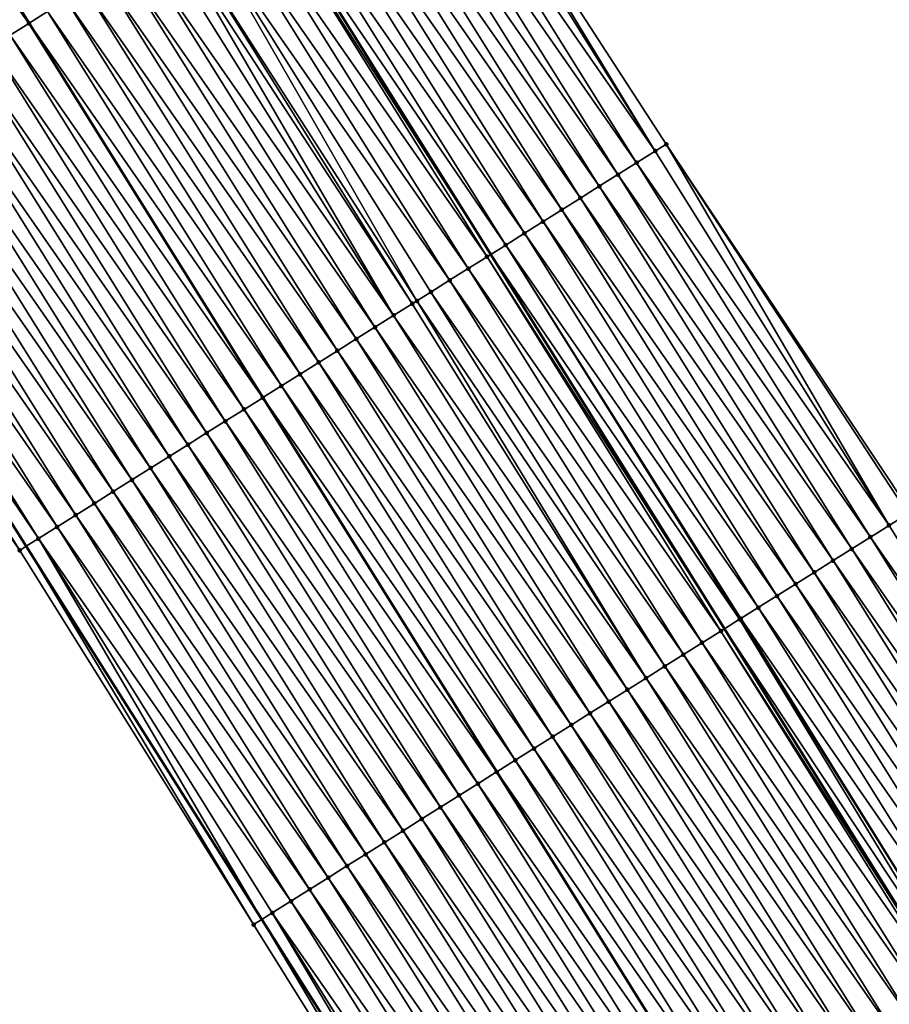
# Model space of a CAD drawing. Header units: feet. Extents: x 2017424 to 2024169, y 808042 to 818730.
# Tile 299 of 329: x 2023248 to 2023288, y 813612 to 813656. Entities that reach past the tile are written whole.
import ezdxf

# ---------------------------------------------------------------- set-up
doc = ezdxf.new("R2010")
doc.units = ezdxf.units.FT
doc.header["$MEASUREMENT"] = 0
for name, color, linetype, lineweight in [('EP_Travel Lane', 172, 'Continuous', 53), ('NB-Road Shots', 141, 'Continuous', 100), ('NB-Road X-Section', 40, 'Continuous', 13), ('STRIPING', 60, 'Continuous', 53)]:
    doc.layers.add(name, color=color, linetype=linetype, lineweight=lineweight)
doc.layers.add('I-77-MM15-17_NB-Surface-BORDER', color=7, linetype='Continuous')
doc.layers.add('I-77-MM15-17_NB-Surface-TIN', color=7, linetype='Continuous')

msp = doc.modelspace()

# ---------------------------------------------------------------- linework, layer by layer
at = {"layer": 'EP_Travel Lane'}
for points in [[(2023063.677757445, 813891.1619849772, 307.846601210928), (2023075.819066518, 813875.5859741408, 308.415438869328), (2023088.02843729, 813859.7577458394, 309.0478025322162), (2023088.02843939, 813859.7577431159, 309.0476999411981), (2023100.157989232, 813843.9934711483, 309.7289409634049), (2023112.261556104, 813828.0856312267, 310.3957956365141), (2023124.365422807, 813812.177397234, 311.0473504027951), (2023136.214691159, 813796.3151836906, 311.6503470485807), (2023148.111281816, 813780.2498599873, 312.2639727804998), (2023159.729937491, 813764.4089692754, 312.8762257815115), (2023171.243418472, 813748.0692657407, 313.5514119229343), (2023182.756195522, 813731.7305612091, 314.2653639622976), (2023194.013246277, 813715.4431081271, 314.9858683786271), (2023205.307678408, 813698.9564655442, 315.7791437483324), (2023216.421186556, 813682.6013296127, 316.584073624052), (2023227.351375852, 813665.8647651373, 317.2510973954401), (2023237.848548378, 813649.344608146, 318.0120326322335), (2023248.524671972, 813632.4448389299, 318.6671256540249), (2023259.20021941, 813615.5459817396, 319.3533704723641), (2023269.875283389, 813598.6478898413, 320.0657485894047)], [(2023095.217139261, 813890.6225907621, 310.1534967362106), (2023107.427108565, 813874.7935865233, 310.7566388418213), (2023107.427254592, 813874.793397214, 310.7495081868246), (2023119.654622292, 813858.895737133, 311.4049300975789), (2023131.758214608, 813842.9878637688, 312.0704873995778), (2023143.861027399, 813827.0810149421, 312.7758238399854), (2023155.894420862, 813810.9564328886, 313.4268483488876), (2023167.79053418, 813794.891054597, 314.0482284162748), (2023179.768496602, 813778.5941927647, 314.638923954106), (2023191.313452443, 813762.2766654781, 315.3141638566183), (2023202.859272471, 813745.9579167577, 315.9419412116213), (2023214.340250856, 813729.4387250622, 316.5553812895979), (2023225.67862487, 813712.9788930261, 317.2752778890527), (2023237.051608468, 813696.3671786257, 318.0344038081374), (2023248.1236325, 813679.7279441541, 318.7740191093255), (2023258.978480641, 813662.6149926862, 319.6342504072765), (2023269.563442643, 813645.6583717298, 320.2921688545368), (2023280.148145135, 813628.7021664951, 320.9642355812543), (2023290.732528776, 813611.7464720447, 321.6536913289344), (2023301.31671046, 813594.7911011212, 322.3541582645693)]]:
    msp.add_polyline3d(points, dxfattribs=at)
at = {"layer": 'I-77-MM15-17_NB-Surface-BORDER', "color": 3, "linetype": 'Continuous', "lineweight": -3}
for points in [[(2023099.981966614, 813894.3077199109, 310.3826199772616), (2023112.024581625, 813878.3490316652, 310.9717698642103), (2023124.962038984, 813862.9447357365, 311.6710998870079), (2023135.253353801, 813845.6595841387, 312.3760583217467), (2023149.678667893, 813831.5180665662, 313.0382233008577), (2023162.188576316, 813815.6305179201, 313.7715079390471), (2023174.279209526, 813799.7093756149, 314.3979398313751), (2023186.277343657, 813783.1944106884, 315.0203166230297), (2023197.690052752, 813766.783004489, 315.6771310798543), (2023208.988715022, 813750.2882940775, 316.2572453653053), (2023220.500804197, 813733.6730172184, 316.8662887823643), (2023231.885302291, 813717.2462440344, 317.618751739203), (2023243.484240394, 813700.6593704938, 318.4855936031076), (2023254.778196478, 813684.1673508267, 319.2205184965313), (2023266.639818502, 813667.4269041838, 320.2299291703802), (2023277.513810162, 813650.6522442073, 320.9208020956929), (2023288.587562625, 813634.0023010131, 321.6088760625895), (2023298.196365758, 813616.4331810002, 322.2056896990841), (2023308.09955046, 813599.0497276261, 322.8443003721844)], [(2023269.411210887, 813598.3563298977, 320.0275459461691), (2023258.818990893, 813615.306541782, 319.3237533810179), (2023248.226355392, 813632.2574185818, 318.6425963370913), (2023236.786315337, 813648.6773462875, 317.9270546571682), (2023226.337270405, 813665.1877412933, 317.1716056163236), (2023215.277464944, 813681.8380453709, 316.5007609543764), (2023204.481229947, 813698.3857446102, 315.6776215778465), (2023193.402531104, 813715.0218262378, 314.9210998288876), (2023182.179134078, 813731.3216146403, 314.2030141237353), (2023170.916585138, 813747.8375587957, 313.5137718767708), (2023159.404591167, 813764.1781168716, 312.8335790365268), (2023147.35250601, 813779.6842090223, 312.1659081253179), (2023135.703073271, 813795.9339074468, 311.5874376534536), (2023123.70238723, 813811.6697827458, 310.9701214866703), (2023111.626202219, 813827.5988501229, 310.3129508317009), (2023100.087388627, 813843.9394172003, 309.7206507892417), (2023087.854355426, 813859.6226140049, 309.027706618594), (2023075.644691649, 813875.4506071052, 308.3951260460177), (2023063.472029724, 813890.9968129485, 307.8238319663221)]]:
    msp.add_polyline3d(points, dxfattribs=at)
at = {"layer": 'I-77-MM15-17_NB-Surface-TIN', "color": 128, "linetype": 'Continuous', "lineweight": -3}
for points in [[(2023248.64203973, 813656.123338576, 318.8410733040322), (2023237.981704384, 813672.9600084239, 318.0462300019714), (2023237.149918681, 813672.4049073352, 317.9857987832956)], [(2023237.981704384, 813672.9600084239, 318.0462300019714), (2023248.650783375, 813656.1288289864, 318.8417219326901), (2023237.990457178, 813672.9658498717, 318.0468700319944)], [(2023248.64203973, 813656.123338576, 318.8410733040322), (2023248.650783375, 813656.1288289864, 318.8417219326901), (2023237.981704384, 813672.9600084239, 318.0462300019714)], [(2023249.488922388, 813656.6551228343, 318.9038974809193), (2023237.990457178, 813672.9658498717, 318.0468700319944), (2023248.650783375, 813656.1288289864, 318.8417219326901)], [(2023247.795258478, 813655.5913920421, 318.7727238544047), (2023248.64203973, 813656.123338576, 318.8410733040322), (2023237.149918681, 813672.4049073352, 317.9857987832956)], [(2023277.018500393, 813650.3410684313, 320.8802584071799), (2023266.425612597, 813667.2923489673, 320.2128489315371), (2023265.578755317, 813666.7605240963, 320.1486419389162)], [(2023277.018500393, 813650.3410684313, 320.8802584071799), (2023266.639818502, 813667.4269041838, 320.2299291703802), (2023266.425612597, 813667.2923489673, 320.2128489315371)], [(2023277.018500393, 813650.3410684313, 320.8802584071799), (2023277.513810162, 813650.6522442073, 320.9208020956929), (2023266.639818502, 813667.4269041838, 320.2299291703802)], [(2023276.171669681, 813649.8092010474, 320.8146038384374), (2023265.578755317, 813666.7605240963, 320.1486419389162), (2023264.731888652, 813666.2287142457, 320.0849463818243)], [(2023276.171669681, 813649.8092010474, 320.8146038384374), (2023277.018500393, 813650.3410684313, 320.8802584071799), (2023265.578755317, 813666.7605240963, 320.1486419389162)], [(2023275.32487615, 813649.2772741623, 320.7469233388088), (2023264.731888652, 813666.2287142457, 320.0849463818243), (2023263.885071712, 813665.6968248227, 320.0185414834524)], [(2023275.32487615, 813649.2772741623, 320.7469233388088), (2023276.171669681, 813649.8092010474, 320.8146038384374), (2023264.731888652, 813666.2287142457, 320.0849463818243)], [(2023274.478012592, 813648.7454593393, 320.6830584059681), (2023263.885071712, 813665.6968248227, 320.0185414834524), (2023263.038263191, 813665.1649219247, 319.9516777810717)], [(2023274.478012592, 813648.7454593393, 320.6830584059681), (2023275.32487615, 813649.2772741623, 320.7469233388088), (2023263.885071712, 813665.6968248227, 320.0185414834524)], [(2023273.631190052, 813648.2135788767, 320.6169585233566), (2023263.038263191, 813665.1649219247, 319.9516777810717), (2023262.191446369, 813664.6330323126, 319.8852664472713)], [(2023273.631190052, 813648.2135788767, 320.6169585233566), (2023274.478012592, 813648.7454593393, 320.6830584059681), (2023263.038263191, 813665.1649219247, 319.9516777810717)], [(2023272.784413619, 813647.6816246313, 320.548346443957), (2023262.191446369, 813664.6330323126, 319.8852664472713), (2023261.344618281, 813664.1011607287, 319.8194689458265)], [(2023272.784413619, 813647.6816246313, 320.548346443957), (2023273.631190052, 813648.2135788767, 320.6169585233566), (2023262.191446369, 813664.6330323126, 319.8852664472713)], [(2023271.937568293, 813647.1497806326, 320.4834881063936), (2023261.344618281, 813664.1011607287, 319.8194689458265), (2023260.497824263, 813663.5692346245, 319.7518151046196)], [(2023271.937568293, 813647.1497806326, 320.4834881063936), (2023272.784413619, 813647.6816246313, 320.548346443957), (2023261.344618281, 813664.1011607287, 319.8194689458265)], [(2023271.090811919, 813646.6177942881, 320.4137830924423), (2023260.497824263, 813663.5692346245, 319.7518151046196), (2023259.651016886, 813663.037329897, 319.6848891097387)], [(2023271.090811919, 813646.6177942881, 320.4137830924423), (2023271.937568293, 813647.1497806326, 320.4834881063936), (2023260.497824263, 813663.5692346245, 319.7518151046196)], [(2023270.243955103, 813646.0859686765, 320.3495508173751), (2023259.651016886, 813663.037329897, 319.6848891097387), (2023258.978480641, 813662.6149926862, 319.6342504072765)], [(2023270.243955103, 813646.0859686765, 320.3495508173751), (2023271.090811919, 813646.6177942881, 320.4137830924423), (2023259.651016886, 813663.037329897, 319.6848891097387)], [(2023269.397229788, 813645.5539326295, 320.2781535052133), (2023258.804151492, 813662.5055180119, 319.6211242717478), (2023257.957409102, 813661.9735092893, 319.5506573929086)], [(2023258.804151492, 813662.5055180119, 319.6211242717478), (2023269.563442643, 813645.6583717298, 320.2921688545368), (2023258.978480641, 813662.6149926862, 319.6342504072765)], [(2023269.397229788, 813645.5539326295, 320.2781535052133), (2023269.563442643, 813645.6583717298, 320.2921688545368), (2023258.804151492, 813662.5055180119, 319.6211242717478)], [(2023270.243955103, 813646.0859686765, 320.3495508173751), (2023258.978480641, 813662.6149926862, 319.6342504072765), (2023269.563442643, 813645.6583717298, 320.2921688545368)], [(2023268.550420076, 813645.0220316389, 320.2113546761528), (2023257.957409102, 813661.9735092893, 319.5506573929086), (2023257.110531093, 813661.4417175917, 319.4875799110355)], [(2023268.550420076, 813645.0220316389, 320.2113546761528), (2023269.397229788, 813645.5539326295, 320.2781535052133), (2023257.957409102, 813661.9735092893, 319.5506573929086)], [(2023267.703586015, 813644.4901696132, 320.1458825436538), (2023257.110531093, 813661.4417175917, 319.4875799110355), (2023256.263731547, 813660.9098003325, 319.4202272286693)], [(2023267.703586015, 813644.4901696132, 320.1458825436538), (2023268.550420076, 813645.0220316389, 320.2113546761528), (2023257.110531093, 813661.4417175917, 319.4875799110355)], [(2023266.219511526, 813643.5579283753, 320.0273615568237), (2023256.263731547, 813660.9098003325, 319.4202272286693), (2023255.416921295, 813660.3779002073, 319.353457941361)], [(2023266.219511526, 813643.5579283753, 320.0273615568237), (2023266.856787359, 813643.9582509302, 320.078481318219), (2023256.263731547, 813660.9098003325, 319.4202272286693)], [(2023266.856787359, 813643.9582509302, 320.078481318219), (2023267.703586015, 813644.4901696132, 320.1458825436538), (2023256.263731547, 813660.9098003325, 319.4202272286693)], [(2023265.16313207, 813642.8945063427, 319.9468378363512), (2023255.092801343, 813660.1743132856, 319.3279002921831), (2023254.570076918, 813659.8460546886, 319.2885479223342)], [(2023266.009986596, 813643.4263356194, 320.0111949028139), (2023255.416921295, 813660.3779002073, 319.353457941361), (2023255.092801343, 813660.1743132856, 319.3279002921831)], [(2023265.16313207, 813642.8945063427, 319.9468378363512), (2023266.009986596, 813643.4263356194, 320.0111949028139), (2023255.092801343, 813660.1743132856, 319.3279002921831)], [(2023266.009986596, 813643.4263356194, 320.0111949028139), (2023266.219511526, 813643.5579283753, 320.0273615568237), (2023255.416921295, 813660.3779002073, 319.353457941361)], [(2023265.16313207, 813642.8945063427, 319.9468378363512), (2023254.570076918, 813659.8460546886, 319.2885479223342), (2023253.72319719, 813659.3142657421, 319.2255641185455)], [(2023264.316226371, 813642.3627589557, 319.8852690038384), (2023253.72319719, 813659.3142657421, 319.2255641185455), (2023252.876370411, 813658.7823920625, 319.1596952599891)], [(2023264.316226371, 813642.3627589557, 319.8852690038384), (2023265.16313207, 813642.8945063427, 319.9468378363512), (2023253.72319719, 813659.3142657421, 319.2255641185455)], [(2023263.469446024, 813641.830810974, 319.816870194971), (2023252.876370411, 813658.7823920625, 319.1596952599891), (2023252.029476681, 813658.2506255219, 319.0974743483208)], [(2023263.469446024, 813641.830810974, 319.816870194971), (2023264.316226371, 813642.3627589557, 319.8852690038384), (2023252.876370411, 813658.7823920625, 319.1596952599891)], [(2023262.622600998, 813641.2989664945, 319.751995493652), (2023252.029476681, 813658.2506255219, 319.0974743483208), (2023251.1827062, 813657.7186617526, 319.0285380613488)], [(2023262.622600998, 813641.2989664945, 319.751995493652), (2023263.469446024, 813641.830810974, 319.816870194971), (2023252.029476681, 813658.2506255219, 319.0974743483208)], [(2023261.775799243, 813640.7670527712, 319.6847631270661), (2023251.1827062, 813657.7186617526, 319.0285380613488), (2023250.335851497, 813657.1868327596, 318.9641907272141)], [(2023261.775799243, 813640.7670527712, 319.6847631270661), (2023262.622600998, 813641.2989664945, 319.751995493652), (2023251.1827062, 813657.7186617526, 319.0285380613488)], [(2023260.928909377, 813640.2352800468, 319.6223315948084), (2023250.335851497, 813657.1868327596, 318.9641907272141), (2023249.488922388, 813656.6551228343, 318.9038974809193)], [(2023260.928909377, 813640.2352800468, 319.6223315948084), (2023261.775799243, 813640.7670527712, 319.6847631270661), (2023250.335851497, 813657.1868327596, 318.9641907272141)], [(2023260.082018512, 813639.7035089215, 319.559954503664), (2023249.488922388, 813656.6551228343, 318.9038974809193), (2023248.650783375, 813656.1288289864, 318.8417219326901)], [(2023260.082018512, 813639.7035089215, 319.559954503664), (2023260.928909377, 813640.2352800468, 319.6223315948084), (2023249.488922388, 813656.6551228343, 318.9038974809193)], [(2023259.235184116, 813639.1716474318, 319.4945006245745), (2023248.64203973, 813656.123338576, 318.8410733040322), (2023247.795258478, 813655.5913920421, 318.7727238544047)], [(2023248.64203973, 813656.123338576, 318.8410733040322), (2023259.243926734, 813639.1771383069, 319.4951763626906), (2023248.650783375, 813656.1288289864, 318.8417219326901)], [(2023259.235184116, 813639.1716474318, 319.4945006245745), (2023259.243926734, 813639.1771383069, 319.4951763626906), (2023248.64203973, 813656.123338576, 318.8410733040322)], [(2023260.082018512, 813639.7035089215, 319.559954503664), (2023248.650783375, 813656.1288289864, 318.8417219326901), (2023259.243926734, 813639.1771383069, 319.4951763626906)], [(2023258.388321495, 813638.6398311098, 319.4305846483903), (2023247.795258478, 813655.5913920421, 318.7727238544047), (2023246.948362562, 813655.0596289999, 318.710622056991)], [(2023258.388321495, 813638.6398311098, 319.4305846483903), (2023259.235184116, 813639.1716474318, 319.4945006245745), (2023247.795258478, 813655.5913920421, 318.7727238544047)], [(2023257.541478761, 813638.107982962, 319.3655850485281), (2023246.948362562, 813655.0596289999, 318.710622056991), (2023246.101569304, 813654.527701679, 318.6429267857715)], [(2023257.541478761, 813638.107982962, 319.3655850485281), (2023258.388321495, 813638.6398311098, 319.4305846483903), (2023246.948362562, 813655.0596289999, 318.710622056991)], [(2023256.69469282, 813637.5760439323, 319.2974910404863), (2023246.101569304, 813654.527701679, 318.6429267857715), (2023245.254729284, 813653.9958491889, 318.5777794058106)], [(2023256.69469282, 813637.5760439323, 319.2974910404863), (2023257.541478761, 813638.107982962, 319.3655850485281), (2023246.101569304, 813654.527701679, 318.6429267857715)], [(2023255.847821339, 813637.0442417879, 319.234057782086), (2023245.254729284, 813653.9958491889, 318.5777794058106), (2023244.407876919, 813653.4640164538, 318.513304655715)], [(2023255.847821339, 813637.0442417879, 319.234057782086), (2023256.69469282, 813637.5760439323, 319.2974910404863), (2023245.254729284, 813653.9958491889, 318.5777794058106)], [(2023255.000987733, 813636.5123790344, 319.1685608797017), (2023244.407876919, 813653.4640164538, 318.513304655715), (2023243.561000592, 813652.9322220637, 318.450135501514)], [(2023255.000987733, 813636.5123790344, 319.1685608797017), (2023255.847821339, 813637.0442417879, 319.234057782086), (2023244.407876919, 813653.4640164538, 318.513304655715)], [(2023254.154155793, 813635.9805136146, 319.1029731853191), (2023243.561000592, 813652.9322220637, 318.450135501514), (2023242.714200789, 813652.4003052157, 318.3827968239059)], [(2023254.154155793, 813635.9805136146, 319.1029731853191), (2023255.000987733, 813636.5123790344, 319.1685608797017), (2023243.561000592, 813652.9322220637, 318.450135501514)], [(2023253.307327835, 813635.4486418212, 319.0371684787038), (2023242.714200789, 813652.4003052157, 318.3827968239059), (2023241.867326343, 813651.8685078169, 318.3195252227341)], [(2023253.307327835, 813635.4486418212, 319.0371684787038), (2023254.154155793, 813635.9805136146, 319.1029731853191), (2023242.714200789, 813652.4003052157, 318.3827968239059)], [(2023252.4605201, 813634.9167376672, 318.9702619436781), (2023241.867326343, 813651.8685078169, 318.3195252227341), (2023241.020520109, 813651.3366012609, 318.2525369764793)], [(2023252.4605201, 813634.9167376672, 318.9702619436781), (2023253.307327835, 813635.4486418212, 319.0371684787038), (2023241.867326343, 813651.8685078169, 318.3195252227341)], [(2023251.613743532, 813634.3847836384, 318.9016572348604), (2023241.020520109, 813651.3366012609, 318.2525369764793), (2023240.173694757, 813650.804725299, 318.1865904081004)], [(2023251.613743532, 813634.3847836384, 318.9016572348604), (2023252.4605201, 813634.9167376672, 318.9702619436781), (2023241.020520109, 813651.3366012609, 318.2525369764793)], [(2023250.766918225, 813633.8529076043, 318.8357081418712), (2023240.173694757, 813650.804725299, 318.1865904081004), (2023239.326818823, 813650.2729302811, 318.1233998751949)], [(2023250.766918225, 813633.8529076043, 318.8357081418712), (2023251.613743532, 813634.3847836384, 318.9016572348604), (2023240.173694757, 813650.804725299, 318.1865904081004)], [(2023287.611618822, 813633.3894188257, 321.5350973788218), (2023277.513810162, 813650.6522442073, 320.9208020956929), (2023277.018500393, 813650.3410684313, 320.8802584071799)], [(2023287.611618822, 813633.3894188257, 321.5350973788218), (2023288.458474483, 813633.9212462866, 321.5993924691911), (2023277.513810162, 813650.6522442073, 320.9208020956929)], [(2023288.458474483, 813633.9212462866, 321.5993924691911), (2023288.587562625, 813634.0023010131, 321.6088760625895), (2023277.513810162, 813650.6522442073, 320.9208020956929)], [(2023249.920038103, 813633.321119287, 318.7727456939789), (2023239.326818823, 813650.2729302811, 318.1233998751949), (2023238.479822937, 813649.7413272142, 318.0667450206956)], [(2023249.920038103, 813633.321119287, 318.7727456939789), (2023250.766918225, 813633.8529076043, 318.8357081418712), (2023239.326818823, 813650.2729302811, 318.1233998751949)], [(2023287.611618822, 813633.3894188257, 321.5350973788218), (2023277.018500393, 813650.3410684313, 320.8802584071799), (2023276.171669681, 813649.8092010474, 320.8146038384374)], [(2023249.073113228, 813632.789402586, 318.712221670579), (2023238.479822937, 813649.7413272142, 318.0667450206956), (2023237.848548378, 813649.344608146, 318.0120326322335)], [(2023249.073113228, 813632.789402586, 318.712221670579), (2023249.920038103, 813633.321119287, 318.7727456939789), (2023238.479822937, 813649.7413272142, 318.0667450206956)], [(2023286.764770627, 813632.8575794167, 321.4703954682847), (2023276.171669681, 813649.8092010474, 320.8146038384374), (2023275.32487615, 813649.2772741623, 320.7469233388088)], [(2023286.764770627, 813632.8575794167, 321.4703954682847), (2023287.611618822, 813633.3894188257, 321.5350973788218), (2023276.171669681, 813649.8092010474, 320.8146038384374)], [(2023237.633134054, 813649.209232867, 317.9933627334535), (2023248.524671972, 813632.4448389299, 318.6671256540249), (2023237.848548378, 813649.344608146, 318.0120326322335)], [(2023249.073113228, 813632.789402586, 318.712221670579), (2023237.848548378, 813649.344608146, 318.0120326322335), (2023248.524671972, 813632.4448389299, 318.6671256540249)], [(2023285.917886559, 813632.3257974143, 321.4076481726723), (2023275.32487615, 813649.2772741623, 320.7469233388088), (2023274.478012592, 813648.7454593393, 320.6830584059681)], [(2023285.917886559, 813632.3257974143, 321.4076481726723), (2023286.764770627, 813632.8575794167, 321.4703954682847), (2023275.32487615, 813649.2772741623, 320.7469233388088)], [(2023248.226355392, 813632.2574185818, 318.6425963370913), (2023237.633134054, 813649.209232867, 317.9933627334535), (2023236.786315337, 813648.6773462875, 317.9270546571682)], [(2023248.226355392, 813632.2574185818, 318.6425963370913), (2023248.524671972, 813632.4448389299, 318.6671256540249), (2023237.633134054, 813649.209232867, 317.9933627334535)], [(2023285.071033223, 813631.7939662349, 321.3432264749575), (2023274.478012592, 813648.7454593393, 320.6830584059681), (2023273.631190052, 813648.2135788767, 320.6169585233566)], [(2023285.071033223, 813631.7939662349, 321.3432264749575), (2023285.917886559, 813632.3257974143, 321.4076481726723), (2023274.478012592, 813648.7454593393, 320.6830584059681)], [(2023284.224190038, 813631.2621188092, 321.2782516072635), (2023273.631190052, 813648.2135788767, 320.6169585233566), (2023272.784413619, 813647.6816246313, 320.548346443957)], [(2023284.224190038, 813631.2621188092, 321.2782516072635), (2023285.071033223, 813631.7939662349, 321.3432264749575), (2023273.631190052, 813648.2135788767, 320.6169585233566)], [(2023283.377335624, 813630.7302893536, 321.2138885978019), (2023272.784413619, 813647.6816246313, 320.548346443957), (2023271.937568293, 813647.1497806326, 320.4834881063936)], [(2023283.377335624, 813630.7302893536, 321.2138885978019), (2023284.224190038, 813631.2621188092, 321.2782516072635), (2023272.784413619, 813647.6816246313, 320.548346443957)], [(2023282.530517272, 813630.1984021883, 321.1475606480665), (2023271.937568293, 813647.1497806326, 320.4834881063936), (2023271.090811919, 813646.6177942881, 320.4137830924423)], [(2023282.530517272, 813630.1984021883, 321.1475606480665), (2023283.377335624, 813630.7302893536, 321.2138885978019), (2023271.937568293, 813647.1497806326, 320.4834881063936)], [(2023281.683694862, 813629.666521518, 321.0814538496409), (2023271.090811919, 813646.6177942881, 320.4137830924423), (2023270.243955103, 813646.0859686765, 320.3495508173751)], [(2023281.683694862, 813629.666521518, 321.0814538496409), (2023282.530517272, 813630.1984021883, 321.1475606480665), (2023271.090811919, 813646.6177942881, 320.4137830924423)], [(2023280.836740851, 813629.1348514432, 321.0225175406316), (2023270.243955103, 813646.0859686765, 320.3495508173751), (2023269.563442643, 813645.6583717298, 320.2921688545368)], [(2023280.836740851, 813629.1348514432, 321.0225175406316), (2023280.890490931, 813629.1686120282, 321.0267306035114), (2023270.243955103, 813646.0859686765, 320.3495508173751)], [(2023280.890490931, 813629.1686120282, 321.0267306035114), (2023281.683694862, 813629.666521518, 321.0814538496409), (2023270.243955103, 813646.0859686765, 320.3495508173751)], [(2023279.99002046, 813628.6028075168, 320.9508520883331), (2023269.397229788, 813645.5539326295, 320.2781535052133), (2023268.550420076, 813645.0220316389, 320.2113546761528)], [(2023269.397229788, 813645.5539326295, 320.2781535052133), (2023280.148145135, 813628.7021664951, 320.9642355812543), (2023269.563442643, 813645.6583717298, 320.2921688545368)], [(2023279.99002046, 813628.6028075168, 320.9508520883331), (2023280.148145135, 813628.7021664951, 320.9642355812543), (2023269.397229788, 813645.5539326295, 320.2781535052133)], [(2023280.836740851, 813629.1348514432, 321.0225175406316), (2023269.563442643, 813645.6583717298, 320.2921688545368), (2023280.148145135, 813628.7021664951, 320.9642355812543)], [(2023279.143215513, 813628.0708989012, 320.8837937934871), (2023268.550420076, 813645.0220316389, 320.2113546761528), (2023267.703586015, 813644.4901696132, 320.1458825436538)], [(2023279.143215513, 813628.0708989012, 320.8837937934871), (2023279.99002046, 813628.6028075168, 320.9508520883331), (2023268.550420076, 813645.0220316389, 320.2113546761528)], [(2023278.296385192, 813627.5390308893, 320.818117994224), (2023267.703586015, 813644.4901696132, 320.1458825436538), (2023266.856787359, 813643.9582509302, 320.078481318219)], [(2023278.296385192, 813627.5390308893, 320.818117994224), (2023279.143215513, 813628.0708989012, 320.8837937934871), (2023267.703586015, 813644.4901696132, 320.1458825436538)], [(2023277.449548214, 813627.0071735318, 320.7528049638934), (2023266.856787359, 813643.9582509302, 320.078481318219), (2023266.219511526, 813643.5579283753, 320.0273615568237)], [(2023277.449548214, 813627.0071735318, 320.7528049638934), (2023278.296385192, 813627.5390308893, 320.818117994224), (2023266.856787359, 813643.9582509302, 320.078481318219)], [(2023276.602745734, 813626.4752609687, 320.6856122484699), (2023266.219511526, 813643.5579283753, 320.0273615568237), (2023266.009986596, 813643.4263356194, 320.0111949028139)], [(2023276.602745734, 813626.4752609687, 320.6856122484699), (2023277.449548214, 813627.0071735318, 320.7528049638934), (2023266.219511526, 813643.5579283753, 320.0273615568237)], [(2023276.602745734, 813626.4752609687, 320.6856122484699), (2023266.009986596, 813643.4263356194, 320.0111949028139), (2023265.16313207, 813642.8945063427, 319.9468378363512)], [(2023275.755918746, 813625.9433876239, 320.6197548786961), (2023265.16313207, 813642.8945063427, 319.9468378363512), (2023264.316226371, 813642.3627589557, 319.8852690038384)], [(2023275.755918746, 813625.9433876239, 320.6197548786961), (2023276.602745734, 813626.4752609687, 320.6856122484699), (2023265.16313207, 813642.8945063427, 319.9468378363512)], [(2023274.909079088, 813625.4115345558, 320.5545878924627), (2023264.316226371, 813642.3627589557, 319.8852690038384), (2023263.469446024, 813641.830810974, 319.816870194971)], [(2023274.909079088, 813625.4115345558, 320.5545878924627), (2023275.755918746, 813625.9433876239, 320.6197548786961), (2023264.316226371, 813642.3627589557, 319.8852690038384)], [(2023274.062220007, 813624.8797125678, 320.4904791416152), (2023263.469446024, 813641.830810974, 319.816870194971), (2023262.622600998, 813641.2989664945, 319.751995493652)], [(2023274.062220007, 813624.8797125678, 320.4904791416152), (2023274.909079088, 813625.4115345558, 320.5545878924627), (2023263.469446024, 813641.830810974, 319.816870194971)], [(2023273.215435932, 813624.3477705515, 320.422283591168), (2023262.622600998, 813641.2989664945, 319.751995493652), (2023261.775799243, 813640.7670527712, 319.6847631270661)], [(2023273.215435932, 813624.3477705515, 320.422283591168), (2023274.062220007, 813624.8797125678, 320.4904791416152), (2023262.622600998, 813641.2989664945, 319.751995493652)], [(2023272.36856938, 813623.8159605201, 320.358581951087), (2023261.775799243, 813640.7670527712, 319.6847631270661), (2023260.928909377, 813640.2352800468, 319.6223315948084)], [(2023272.36856938, 813623.8159605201, 320.358581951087), (2023273.215435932, 813624.3477705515, 320.422283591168), (2023261.775799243, 813640.7670527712, 319.6847631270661)], [(2023271.521759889, 813623.2840591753, 320.2917712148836), (2023260.928909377, 813640.2352800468, 319.6223315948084), (2023260.082018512, 813639.7035089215, 319.559954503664)], [(2023271.521759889, 813623.2840591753, 320.2917712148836), (2023272.36856938, 813623.8159605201, 320.358581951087), (2023260.928909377, 813640.2352800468, 319.6223315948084)], [(2023270.674851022, 813622.7523168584, 320.2303751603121), (2023260.082018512, 813639.7035089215, 319.559954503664), (2023259.243926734, 813639.1771383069, 319.4951763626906)], [(2023270.674851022, 813622.7523168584, 320.2303751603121), (2023271.521759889, 813623.2840591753, 320.2917712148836), (2023260.082018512, 813639.7035089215, 319.559954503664)], [(2023269.827946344, 813622.2205678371, 320.1687508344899), (2023259.235184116, 813639.1716474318, 319.4945006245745), (2023258.388321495, 813638.6398311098, 319.4305846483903)], [(2023259.235184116, 813639.1716474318, 319.4945006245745), (2023269.836689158, 813622.2260572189, 320.1693869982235), (2023259.243926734, 813639.1771383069, 319.4951763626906)], [(2023269.827946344, 813622.2205678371, 320.1687508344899), (2023269.836689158, 813622.2260572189, 320.1693869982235), (2023259.235184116, 813639.1716474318, 319.4945006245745)], [(2023270.674851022, 813622.7523168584, 320.2303751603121), (2023259.243926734, 813639.1771383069, 319.4951763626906), (2023269.836689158, 813622.2260572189, 320.1693869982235)], [(2023268.981152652, 813621.6886412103, 320.1010792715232), (2023258.388321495, 813638.6398311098, 319.4305846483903), (2023257.541478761, 813638.107982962, 319.3655850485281)], [(2023268.981152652, 813621.6886412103, 320.1010792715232), (2023269.827946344, 813622.2205678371, 320.1687508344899), (2023258.388321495, 813638.6398311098, 319.4305846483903)], [(2023268.134312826, 813621.1567884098, 320.0359214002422), (2023257.541478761, 813638.107982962, 319.3655850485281), (2023256.69469282, 813637.5760439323, 319.2974910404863)], [(2023268.134312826, 813621.1567884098, 320.0359214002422), (2023268.981152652, 813621.6886412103, 320.1010792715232), (2023257.541478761, 813638.107982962, 319.3655850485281)], [(2023267.287443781, 813620.624982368, 319.972355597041), (2023256.69469282, 813637.5760439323, 319.2974910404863), (2023255.847821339, 813637.0442417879, 319.234057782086)], [(2023267.287443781, 813620.624982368, 319.972355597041), (2023268.134312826, 813621.1567884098, 320.0359214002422), (2023256.69469282, 813637.5760439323, 319.2974910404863)], [(2023266.440615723, 813620.0931107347, 319.9065565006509), (2023255.847821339, 813637.0442417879, 319.234057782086), (2023255.000987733, 813636.5123790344, 319.1685608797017)], [(2023266.440615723, 813620.0931107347, 319.9065565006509), (2023267.287443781, 813620.624982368, 319.972355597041), (2023255.847821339, 813637.0442417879, 319.234057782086)], [(2023265.593764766, 813619.5612757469, 319.8420051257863), (2023255.000987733, 813636.5123790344, 319.1685608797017), (2023254.154155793, 813635.9805136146, 319.1029731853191)], [(2023265.593764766, 813619.5612757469, 319.8420051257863), (2023266.440615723, 813620.0931107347, 319.9065565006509), (2023255.000987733, 813636.5123790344, 319.1685608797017)], [(2023264.746965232, 813619.0293584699, 319.774651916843), (2023254.154155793, 813635.9805136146, 319.1029731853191), (2023253.307327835, 813635.4486418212, 319.0371684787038)], [(2023264.746965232, 813619.0293584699, 319.774651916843), (2023265.593764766, 813619.5612757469, 319.8420051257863), (2023254.154155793, 813635.9805136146, 319.1029731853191)], [(2023263.90012285, 813618.4975097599, 319.709633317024), (2023253.307327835, 813635.4486418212, 319.0371684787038), (2023252.4605201, 813634.9167376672, 318.9702619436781)], [(2023263.90012285, 813618.4975097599, 319.709633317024), (2023264.746965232, 813619.0293584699, 319.774651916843), (2023253.307327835, 813635.4486418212, 319.0371684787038)], [(2023263.05329305, 813617.9656409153, 319.6439291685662), (2023252.4605201, 813634.9167376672, 318.9702619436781), (2023251.613743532, 813634.3847836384, 318.9016572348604)], [(2023263.05329305, 813617.9656409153, 319.6439291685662), (2023263.90012285, 813618.4975097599, 319.709633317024), (2023252.4605201, 813634.9167376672, 318.9702619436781)], [(2023262.206453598, 813617.4337875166, 319.5787509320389), (2023251.613743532, 813634.3847836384, 318.9016572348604), (2023250.766918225, 813633.8529076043, 318.8357081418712)], [(2023262.206453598, 813617.4337875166, 319.5787509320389), (2023263.05329305, 813617.9656409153, 319.6439291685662), (2023251.613743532, 813634.3847836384, 318.9016572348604)], [(2023261.359617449, 813616.9019288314, 319.5133926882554), (2023250.766918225, 813633.8529076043, 318.8357081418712), (2023249.920038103, 813633.321119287, 318.7727456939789)], [(2023261.359617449, 813616.9019288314, 319.5133926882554), (2023262.206453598, 813617.4337875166, 319.5787509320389), (2023250.766918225, 813633.8529076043, 318.8357081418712)], [(2023298.196365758, 813616.4331810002, 322.2056896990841), (2023288.458474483, 813633.9212462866, 321.5993924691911), (2023287.611618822, 813633.3894188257, 321.5350973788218)], [(2023260.512709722, 813616.3701846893, 319.4519344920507), (2023249.920038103, 813633.321119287, 318.7727456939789), (2023249.073113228, 813632.789402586, 318.712221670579)], [(2023260.512709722, 813616.3701846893, 319.4519344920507), (2023261.359617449, 813616.9019288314, 319.5133926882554), (2023249.920038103, 813633.321119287, 318.7727456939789)], [(2023298.196365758, 813616.4331810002, 322.2056896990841), (2023287.611618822, 813633.3894188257, 321.5350973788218), (2023286.764770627, 813632.8575794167, 321.4703954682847)], [(2023249.073113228, 813632.789402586, 318.712221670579), (2023248.524671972, 813632.4448389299, 318.6671256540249), (2023259.20021941, 813615.5459817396, 319.3533704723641)], [(2023259.665819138, 813615.8384131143, 319.3895422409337), (2023249.073113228, 813632.789402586, 318.712221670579), (2023259.20021941, 813615.5459817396, 319.3533704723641)], [(2023259.665819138, 813615.8384131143, 319.3895422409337), (2023260.512709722, 813616.3701846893, 319.4519344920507), (2023249.073113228, 813632.789402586, 318.712221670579)], [(2023297.357483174, 813615.9065793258, 322.1473544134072), (2023286.764770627, 813632.8575794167, 321.4703954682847), (2023285.917886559, 813632.3257974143, 321.4076481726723)], [(2023297.357483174, 813615.9065793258, 322.1473544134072), (2023298.196365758, 813616.4331810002, 322.2056896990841), (2023286.764770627, 813632.8575794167, 321.4703954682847)], [(2023258.818990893, 813615.306541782, 319.3237533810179), (2023248.524671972, 813632.4448389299, 318.6671256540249), (2023248.226355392, 813632.2574185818, 318.6425963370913)], [(2023258.818990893, 813615.306541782, 319.3237533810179), (2023259.20021941, 813615.5459817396, 319.3533704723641), (2023248.524671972, 813632.4448389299, 318.6671256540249)], [(2023296.510577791, 813615.374831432, 322.0857683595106), (2023285.917886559, 813632.3257974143, 321.4076481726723), (2023285.071033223, 813631.7939662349, 321.3432264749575)], [(2023296.510577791, 813615.374831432, 322.0857683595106), (2023297.357483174, 813615.9065793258, 322.1473544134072), (2023285.917886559, 813632.3257974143, 321.4076481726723)], [(2023295.663673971, 813614.8430810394, 322.0240972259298), (2023285.071033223, 813631.7939662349, 321.3432264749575), (2023284.224190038, 813631.2621188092, 321.2782516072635)], [(2023295.663673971, 813614.8430810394, 322.0240972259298), (2023296.510577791, 813615.374831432, 322.0857683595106), (2023285.071033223, 813631.7939662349, 321.3432264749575)], [(2023294.816750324, 813614.311362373, 321.9635063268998), (2023284.224190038, 813631.2621188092, 321.2782516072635), (2023283.377335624, 813630.7302893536, 321.2138885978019)], [(2023294.816750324, 813614.311362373, 321.9635063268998), (2023295.663673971, 813614.8430810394, 322.0240972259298), (2023284.224190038, 813631.2621188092, 321.2782516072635)], [(2023293.96988036, 813613.779557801, 321.8999904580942), (2023283.377335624, 813630.7302893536, 321.2138885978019), (2023282.530517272, 813630.1984021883, 321.1475606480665)], [(2023293.96988036, 813613.779557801, 321.8999904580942), (2023294.816750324, 813614.311362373, 321.9635063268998), (2023283.377335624, 813630.7302893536, 321.2138885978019)], [(2023293.122990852, 813613.2477845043, 321.8375394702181), (2023282.530517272, 813630.1984021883, 321.1475606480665), (2023281.683694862, 813629.666521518, 321.0814538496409)], [(2023293.122990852, 813613.2477845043, 321.8375394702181), (2023293.96988036, 813613.779557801, 321.8999904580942), (2023282.530517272, 813630.1984021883, 321.1475606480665)], [(2023292.276188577, 813612.7158716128, 321.7703354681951), (2023281.683694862, 813629.666521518, 321.0814538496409), (2023280.890490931, 813629.1686120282, 321.0267306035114)], [(2023292.276188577, 813612.7158716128, 321.7703354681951), (2023293.122990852, 813613.2477845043, 321.8375394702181), (2023281.683694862, 813629.666521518, 321.0814538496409)], [(2023291.226657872, 813612.05691744, 321.6944167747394), (2023280.836740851, 813629.1348514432, 321.0225175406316), (2023280.148145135, 813628.7021664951, 320.9642355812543)], [(2023291.429273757, 813612.1841388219, 321.7092636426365), (2023280.890490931, 813629.1686120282, 321.0267306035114), (2023280.836740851, 813629.1348514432, 321.0225175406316)], [(2023291.226657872, 813612.05691744, 321.6944167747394), (2023291.429273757, 813612.1841388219, 321.7092636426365), (2023280.836740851, 813629.1348514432, 321.0225175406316)], [(2023291.429273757, 813612.1841388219, 321.7092636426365), (2023292.276188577, 813612.7158716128, 321.7703354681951), (2023280.890490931, 813629.1686120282, 321.0267306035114)], [(2023290.582484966, 813611.6522043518, 321.6413249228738), (2023279.99002046, 813628.6028075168, 320.9508520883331), (2023279.143215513, 813628.0708989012, 320.8837937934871)], [(2023279.99002046, 813628.6028075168, 320.9508520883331), (2023290.732528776, 813611.7464720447, 321.6536913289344), (2023280.148145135, 813628.7021664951, 320.9642355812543)], [(2023290.582484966, 813611.6522043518, 321.6413249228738), (2023290.732528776, 813611.7464720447, 321.6536913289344), (2023279.99002046, 813628.6028075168, 320.9508520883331)], [(2023291.226657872, 813612.05691744, 321.6944167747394), (2023280.148145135, 813628.7021664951, 320.9642355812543), (2023290.732528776, 813611.7464720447, 321.6536913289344)], [(2023289.735663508, 813611.1203221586, 321.5751661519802), (2023279.143215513, 813628.0708989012, 320.8837937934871), (2023278.296385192, 813627.5390308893, 320.818117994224)], [(2023289.735663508, 813611.1203221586, 321.5751661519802), (2023290.582484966, 813611.6522043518, 321.6413249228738), (2023279.143215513, 813628.0708989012, 320.8837937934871)], [(2023288.888854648, 813610.5884198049, 321.5083209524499), (2023278.296385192, 813627.5390308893, 320.818117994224), (2023277.449548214, 813627.0071735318, 320.7528049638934)], [(2023288.888854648, 813610.5884198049, 321.5083209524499), (2023289.735663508, 813611.1203221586, 321.5751661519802), (2023278.296385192, 813627.5390308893, 320.818117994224)], [(2023288.041996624, 813610.0565961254, 321.4441544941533), (2023277.449548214, 813627.0071735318, 320.7528049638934), (2023276.602745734, 813626.4752609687, 320.6856122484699)], [(2023288.041996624, 813610.0565961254, 321.4441544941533), (2023288.888854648, 813610.5884198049, 321.5083209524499), (2023277.449548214, 813627.0071735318, 320.7528049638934)], [(2023287.19514746, 813609.5247582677, 321.3795052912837), (2023276.602745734, 813626.4752609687, 320.6856122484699), (2023275.755918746, 813625.9433876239, 320.6197548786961)], [(2023287.19514746, 813609.5247582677, 321.3795052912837), (2023288.041996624, 813610.0565961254, 321.4441544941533), (2023276.602745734, 813626.4752609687, 320.6856122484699)], [(2023286.348299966, 813608.992917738, 321.3147651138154), (2023275.755918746, 813625.9433876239, 320.6197548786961), (2023274.909079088, 813625.4115345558, 320.5545878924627)], [(2023286.348299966, 813608.992917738, 321.3147651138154), (2023287.19514746, 813609.5247582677, 321.3795052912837), (2023275.755918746, 813625.9433876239, 320.6197548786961)], [(2023285.501422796, 813608.4611246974, 321.2516418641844), (2023274.909079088, 813625.4115345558, 320.5545878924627), (2023274.062220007, 813624.8797125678, 320.4904791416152)], [(2023285.501422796, 813608.4611246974, 321.2516418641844), (2023286.348299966, 813608.992917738, 321.3147651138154), (2023274.909079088, 813625.4115345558, 320.5545878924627)], [(2023284.654551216, 813607.929322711, 321.1882140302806), (2023274.062220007, 813624.8797125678, 320.4904791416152), (2023273.215435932, 813624.3477705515, 320.422283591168)], [(2023284.654551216, 813607.929322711, 321.1882140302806), (2023285.501422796, 813608.4611246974, 321.2516418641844), (2023274.062220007, 813624.8797125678, 320.4904791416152)], [(2023283.807706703, 813607.3974774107, 321.1233114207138), (2023273.215435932, 813624.3477705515, 320.422283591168), (2023272.36856938, 813623.8159605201, 320.358581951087)], [(2023283.807706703, 813607.3974774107, 321.1233114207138), (2023284.654551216, 813607.929322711, 321.1882140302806), (2023273.215435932, 813624.3477705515, 320.422283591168)], [(2023282.96084555, 813606.8656587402, 321.0593155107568), (2023272.36856938, 813623.8159605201, 320.358581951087), (2023271.521759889, 813623.2840591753, 320.2917712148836)], [(2023282.96084555, 813606.8656587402, 321.0593155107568), (2023283.807706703, 813607.3974774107, 321.1233114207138), (2023272.36856938, 813623.8159605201, 320.358581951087)], [(2023282.1139064, 813606.3339648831, 320.9995693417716), (2023271.521759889, 813623.2840591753, 320.2917712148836), (2023270.674851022, 813622.7523168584, 320.2303751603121)], [(2023282.1139064, 813606.3339648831, 320.9995693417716), (2023282.96084555, 813606.8656587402, 321.0593155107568), (2023271.521759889, 813623.2840591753, 320.2917712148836)], [(2023281.267034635, 813605.8021631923, 320.9361515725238), (2023270.674851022, 813622.7523168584, 320.2303751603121), (2023269.836689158, 813622.2260572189, 320.1693869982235)], [(2023281.267034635, 813605.8021631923, 320.9361515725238), (2023282.1139064, 813606.3339648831, 320.9995693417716), (2023270.674851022, 813622.7523168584, 320.2303751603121)], [(2023280.420174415, 813605.2703430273, 320.8721047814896), (2023269.827946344, 813622.2205678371, 320.1687508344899), (2023268.981152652, 813621.6886412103, 320.1010792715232)], [(2023269.827946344, 813622.2205678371, 320.1687508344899), (2023280.428916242, 813605.2758328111, 320.8727659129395), (2023269.836689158, 813622.2260572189, 320.1693869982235)], [(2023280.420174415, 813605.2703430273, 320.8721047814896), (2023280.428916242, 813605.2758328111, 320.8727659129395), (2023269.827946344, 813622.2205678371, 320.1687508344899)], [(2023281.267034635, 813605.8021631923, 320.9361515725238), (2023269.836689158, 813622.2260572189, 320.1693869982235), (2023280.428916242, 813605.2758328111, 320.8727659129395)], [(2023279.573283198, 813604.738572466, 320.8097469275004), (2023268.981152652, 813621.6886412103, 320.1010792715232), (2023268.134312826, 813621.1567884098, 320.0359214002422)], [(2023279.573283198, 813604.738572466, 320.8097469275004), (2023280.420174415, 813605.2703430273, 320.8721047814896), (2023268.981152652, 813621.6886412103, 320.1010792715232)], [(2023278.726417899, 813604.2067604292, 320.7459768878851), (2023268.134312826, 813621.1567884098, 320.0359214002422), (2023267.287443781, 813620.624982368, 319.972355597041)], [(2023278.726417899, 813604.2067604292, 320.7459768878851), (2023279.573283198, 813604.738572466, 320.8097469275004), (2023268.134312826, 813621.1567884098, 320.0359214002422)], [(2023277.879580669, 813603.6749034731, 320.6806774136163), (2023267.287443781, 813620.624982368, 319.972355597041), (2023266.440615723, 813620.0931107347, 319.9065565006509)], [(2023277.879580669, 813603.6749034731, 320.6806774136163), (2023278.726417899, 813604.2067604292, 320.7459768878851), (2023267.287443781, 813620.624982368, 319.972355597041)], [(2023277.032765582, 813603.1430110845, 320.6141715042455), (2023266.440615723, 813620.0931107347, 319.9065565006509), (2023265.593764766, 813619.5612757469, 319.8420051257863)], [(2023277.032765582, 813603.1430110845, 320.6141715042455), (2023277.879580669, 813603.6749034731, 320.6806774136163), (2023266.440615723, 813620.0931107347, 319.9065565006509)], [(2023276.185888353, 813602.6112181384, 320.5510514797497), (2023265.593764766, 813619.5612757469, 319.8420051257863), (2023264.746965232, 813619.0293584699, 319.774651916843)], [(2023276.185888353, 813602.6112181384, 320.5510514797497), (2023277.032765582, 813603.1430110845, 320.6141715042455), (2023265.593764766, 813619.5612757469, 319.8420051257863)], [(2023275.33904453, 813602.0793717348, 320.4861112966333), (2023264.746965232, 813619.0293584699, 319.774651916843), (2023263.90012285, 813618.4975097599, 319.709633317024)], [(2023275.33904453, 813602.0793717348, 320.4861112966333), (2023276.185888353, 813602.6112181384, 320.5510514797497), (2023264.746965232, 813619.0293584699, 319.774651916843)], [(2023274.4922393, 813601.5474635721, 320.4190683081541), (2023263.90012285, 813618.4975097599, 319.709633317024), (2023263.05329305, 813617.9656409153, 319.6439291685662)], [(2023274.4922393, 813601.5474635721, 320.4190683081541), (2023275.33904453, 813602.0793717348, 320.4861112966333), (2023263.90012285, 813618.4975097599, 319.709633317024)], [(2023273.645415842, 813601.0155845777, 320.3530184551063), (2023263.05329305, 813617.9656409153, 319.6439291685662), (2023262.206453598, 813617.4337875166, 319.5787509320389)], [(2023273.645415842, 813601.0155845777, 320.3530184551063), (2023274.4922393, 813601.5474635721, 320.4190683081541), (2023263.05329305, 813617.9656409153, 319.6439291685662)], [(2023272.798572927, 813600.4837367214, 320.2880288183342), (2023262.206453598, 813617.4337875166, 319.5787509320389), (2023261.359617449, 813616.9019288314, 319.5133926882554)], [(2023272.798572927, 813600.4837367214, 320.2880288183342), (2023273.645415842, 813601.0155845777, 320.3530184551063), (2023262.206453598, 813617.4337875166, 319.5787509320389)], [(2023271.951733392, 813599.951883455, 320.2228549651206), (2023261.359617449, 813616.9019288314, 319.5133926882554), (2023260.512709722, 813616.3701846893, 319.4519344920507)], [(2023271.951733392, 813599.951883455, 320.2228549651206), (2023272.798572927, 813600.4837367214, 320.2880288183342), (2023261.359617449, 813616.9019288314, 319.5133926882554)], [(2023271.104858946, 813599.420086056, 320.1595833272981), (2023260.512709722, 813616.3701846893, 319.4519344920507), (2023259.665819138, 813615.8384131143, 319.3895422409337)], [(2023271.104858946, 813599.420086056, 320.1595833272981), (2023271.951733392, 813599.951883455, 320.2228549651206), (2023260.512709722, 813616.3701846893, 319.4519344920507)], [(2023259.665819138, 813615.8384131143, 319.3895422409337), (2023259.20021941, 813615.5459817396, 319.3533704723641), (2023269.875283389, 813598.6478898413, 320.0657485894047)], [(2023270.257967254, 813598.8883162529, 320.0972512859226), (2023259.665819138, 813615.8384131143, 319.3895422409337), (2023269.875283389, 813598.6478898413, 320.0657485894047)], [(2023270.257967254, 813598.8883162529, 320.0972512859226), (2023271.104858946, 813599.420086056, 320.1595833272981), (2023259.665819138, 813615.8384131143, 319.3895422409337)], [(2023269.411210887, 813598.3563298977, 320.0275459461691), (2023259.20021941, 813615.5459817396, 319.3533704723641), (2023258.818990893, 813615.306541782, 319.3237533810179)], [(2023269.411210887, 813598.3563298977, 320.0275459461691), (2023269.875283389, 813598.6478898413, 320.0657485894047), (2023259.20021941, 813615.5459817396, 319.3533704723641)]]:
    msp.add_3dface(points, dxfattribs=at)
at = {"layer": 'NB-Road Shots', "lineweight": 100}
for p in [(2023248.64203973, 813656.123338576, 318.8410733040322), (2023277.513810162, 813650.6522442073, 320.9208020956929), (2023277.018500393, 813650.3410684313, 320.8802584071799), (2023276.171669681, 813649.8092010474, 320.8146038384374), (2023275.32487615, 813649.2772741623, 320.7469233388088), (2023274.478012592, 813648.7454593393, 320.6830584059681), (2023273.631190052, 813648.2135788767, 320.6169585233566), (2023272.784413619, 813647.6816246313, 320.548346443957), (2023271.937568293, 813647.1497806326, 320.4834881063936), (2023271.090811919, 813646.6177942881, 320.4137830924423), (2023270.243955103, 813646.0859686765, 320.3495508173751), (2023269.397229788, 813645.5539326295, 320.2781535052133), (2023268.550420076, 813645.0220316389, 320.2113546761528), (2023267.703586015, 813644.4901696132, 320.1458825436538), (2023266.856787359, 813643.9582509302, 320.078481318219), (2023266.219511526, 813643.5579283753, 320.0273615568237), (2023266.009986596, 813643.4263356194, 320.0111949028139), (2023265.16313207, 813642.8945063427, 319.9468378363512), (2023264.316226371, 813642.3627589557, 319.8852690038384), (2023263.469446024, 813641.830810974, 319.816870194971), (2023262.622600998, 813641.2989664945, 319.751995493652), (2023261.775799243, 813640.7670527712, 319.6847631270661), (2023260.928909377, 813640.2352800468, 319.6223315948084), (2023260.082018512, 813639.7035089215, 319.559954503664), (2023259.235184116, 813639.1716474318, 319.4945006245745), (2023258.388321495, 813638.6398311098, 319.4305846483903), (2023257.541478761, 813638.107982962, 319.3655850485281), (2023256.69469282, 813637.5760439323, 319.2974910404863), (2023255.847821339, 813637.0442417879, 319.234057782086), (2023255.000987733, 813636.5123790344, 319.1685608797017), (2023254.154155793, 813635.9805136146, 319.1029731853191), (2023253.307327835, 813635.4486418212, 319.0371684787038), (2023252.4605201, 813634.9167376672, 318.9702619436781), (2023251.613743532, 813634.3847836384, 318.9016572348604), (2023250.766918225, 813633.8529076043, 318.8357081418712), (2023249.920038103, 813633.321119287, 318.7727456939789), (2023287.611618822, 813633.3894188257, 321.5350973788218), (2023249.073113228, 813632.789402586, 318.712221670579), (2023286.764770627, 813632.8575794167, 321.4703954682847), (2023285.917886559, 813632.3257974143, 321.4076481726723), (2023248.226355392, 813632.2574185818, 318.6425963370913), (2023285.071033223, 813631.7939662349, 321.3432264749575), (2023284.224190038, 813631.2621188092, 321.2782516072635), (2023283.377335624, 813630.7302893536, 321.2138885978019), (2023282.530517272, 813630.1984021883, 321.1475606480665), (2023281.683694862, 813629.666521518, 321.0814538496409), (2023280.836740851, 813629.1348514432, 321.0225175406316), (2023280.890490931, 813629.1686120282, 321.0267306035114), (2023279.99002046, 813628.6028075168, 320.9508520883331), (2023279.143215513, 813628.0708989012, 320.8837937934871), (2023278.296385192, 813627.5390308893, 320.818117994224), (2023277.449548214, 813627.0071735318, 320.7528049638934), (2023276.602745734, 813626.4752609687, 320.6856122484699), (2023275.755918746, 813625.9433876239, 320.6197548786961), (2023274.909079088, 813625.4115345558, 320.5545878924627), (2023274.062220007, 813624.8797125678, 320.4904791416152), (2023273.215435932, 813624.3477705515, 320.422283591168), (2023272.36856938, 813623.8159605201, 320.358581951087), (2023271.521759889, 813623.2840591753, 320.2917712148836), (2023270.674851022, 813622.7523168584, 320.2303751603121), (2023269.827946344, 813622.2205678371, 320.1687508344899), (2023268.981152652, 813621.6886412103, 320.1010792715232), (2023268.134312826, 813621.1567884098, 320.0359214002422), (2023267.287443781, 813620.624982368, 319.972355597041), (2023266.440615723, 813620.0931107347, 319.9065565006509), (2023265.593764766, 813619.5612757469, 319.8420051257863), (2023264.746965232, 813619.0293584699, 319.774651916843), (2023263.90012285, 813618.4975097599, 319.709633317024), (2023263.05329305, 813617.9656409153, 319.6439291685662), (2023262.206453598, 813617.4337875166, 319.5787509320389), (2023261.359617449, 813616.9019288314, 319.5133926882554), (2023260.512709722, 813616.3701846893, 319.4519344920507), (2023259.665819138, 813615.8384131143, 319.3895422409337), (2023258.818990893, 813615.306541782, 319.3237533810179)]:
    msp.add_point(p, dxfattribs=at)
at = {"layer": 'NB-Road X-Section', "extrusion": (0.5296216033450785, -0.8475275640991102, 0.03461192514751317), "elevation": 381971.2332387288, "flags": 128}
msp.add_lwpolyline([(2146996.514587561, -12908.26407698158), (2146996.261627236, -12908.28116746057), (2146995.261627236, -12908.34541294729), (2146994.261627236, -12908.40914669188), (2146993.261627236, -12908.47559140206), (2146992.261627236, -12908.54249519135), (2146991.261627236, -12908.60894634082), (2146990.261627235, -12908.67478328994), (2146989.261627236, -12908.74247769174), (2146988.261627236, -12908.80944381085), (2146987.261627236, -12908.87324687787), (2146986.261627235, -12908.94375600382), (2146985.261627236, -12909.00687130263), (2146984.261627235, -12909.07426436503), (2146983.261627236, -12909.14107368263), (2146982.878873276, -12909.16664665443), (2146982.261627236, -12909.20602261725), (2146981.261627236, -12909.26904418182), (2146980.261627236, -12909.33495253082), (2146979.261627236, -12909.39721074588), (2146978.261627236, -12909.46618836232), (2146977.261627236, -12909.5305742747), (2146976.261627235, -12909.5909036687), (2146975.261627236, -12909.65376551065), (2146974.261627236, -12909.72215593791), (2146973.261627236, -12909.7842949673), (2146972.261627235, -12909.85203082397), (2146971.261627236, -12909.91721726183), (2146970.261627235, -12909.98173066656), (2146969.261627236, -12910.04493769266), (2146968.261627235, -12910.1123167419), (2146967.261627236, -12910.17562627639), (2146966.261627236, -12910.24265468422), (2146965.261627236, -12910.30864078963), (2146964.261627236, -12910.37186920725), (2146963.261627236, -12910.42855802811), (2146962.261627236, -12910.50198431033), (2146961.261627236, -12910.5683321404)], dxfattribs=at)
at = {"layer": 'NB-Road X-Section', "extrusion": (0.5296216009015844, -0.8475275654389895, 0.03461192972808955), "elevation": 381991.2272061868, "flags": 128}
msp.add_lwpolyline([(2146996.847635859, -12908.26698729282), (2146996.262691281, -12908.30755528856), (2146995.262691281, -12908.37324921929), (2146994.262691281, -12908.44097029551), (2146993.26269128, -12908.5048735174), (2146992.262691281, -12908.57101302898), (2146991.26269128, -12908.63966624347), (2146990.262691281, -12908.70456346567), (2146989.262691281, -12908.77431026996), (2146988.262691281, -12908.83858105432), (2146987.262691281, -12908.91002117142), (2146986.26269128, -12908.97686004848), (2146985.262691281, -12909.04237143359), (2146984.262691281, -12909.10981306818), (2146983.510112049, -12909.1609634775), (2146983.262691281, -12909.17713982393), (2146982.262691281, -12909.24153547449), (2146981.262691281, -12909.30314121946), (2146980.262691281, -12909.37158103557), (2146979.262691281, -12909.43649463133), (2146978.262691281, -12909.50376730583), (2146977.262691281, -12909.56623626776), (2146976.262691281, -12909.62865075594), (2146975.262691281, -12909.6941438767), (2146974.262691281, -12909.75809817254), (2146973.262691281, -12909.8231367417), (2146972.262691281, -12909.89127157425), (2146971.262691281, -12909.95474286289), (2146970.262691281, -12910.02027903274), (2146969.262691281, -12910.08590604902), (2146968.262691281, -12910.15175020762), (2146967.262691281, -12910.21869685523), (2146966.262691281, -12910.28734269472), (2146965.262691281, -12910.35333132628), (2146964.262691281, -12910.41633152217), (2146963.262691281, -12910.47689183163), (2146962.262691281, -12910.54655890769)], dxfattribs=at)
at = {"layer": 'NB-Road X-Section', "extrusion": (0.5296216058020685, -0.8475275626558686, 0.03461192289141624), "elevation": 382011.2393834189, "flags": 128}
msp.add_lwpolyline([(2146997.412963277, -12908.26895983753), (2146997.260537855, -12908.27844911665), (2146996.260537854, -12908.34278275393), (2146995.260537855, -12908.40752345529), (2146994.260537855, -12908.47030836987), (2146993.260537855, -12908.53476869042), (2146992.260537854, -12908.59978251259), (2146991.260537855, -12908.66418410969), (2146990.260537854, -12908.73055182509), (2146989.260537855, -12908.79669825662), (2146988.324010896, -12908.85145431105), (2146988.260537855, -12908.8556698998), (2146987.260537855, -12908.92737831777), (2146986.260537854, -12908.99447681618), (2146985.260537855, -12909.06019199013), (2146984.260537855, -12909.12554417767), (2146983.260537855, -12909.19277717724), (2146982.260537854, -12909.25867403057), (2146981.260537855, -12909.32388008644), (2146980.260537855, -12909.3880272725), (2146979.260537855, -12909.45626370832), (2146978.260537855, -12909.52000353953), (2146977.260537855, -12909.58685433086), (2146976.260537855, -12909.64828719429), (2146975.260537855, -12909.70994846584), (2146974.260537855, -12909.77766060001), (2146973.260537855, -12909.84285753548), (2146972.260537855, -12909.90646144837), (2146971.260537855, -12909.97229999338), (2146970.260537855, -12910.03689006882), (2146969.260537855, -12910.10428365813), (2146968.260537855, -12910.16934123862), (2146967.260537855, -12910.23508477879), (2146966.260537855, -12910.30030209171), (2146965.260537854, -12910.3656995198), (2146964.260537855, -12910.42719456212), (2146963.260537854, -12910.48962421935), (2146962.260537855, -12910.55545252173)], dxfattribs=at)
at = {"layer": 'NB-Road X-Section', "extrusion": (0.5296216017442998, -0.8475275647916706, 0.03461193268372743), "elevation": 382031.2294388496, "flags": 128}
msp.add_lwpolyline([(2146996.252756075, -12908.36784505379), (2146995.262286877, -12908.42621531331), (2146994.262286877, -12908.48783828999), (2146993.262286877, -12908.54954639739), (2146992.262286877, -12908.61017362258), (2146991.262286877, -12908.67372757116), (2146990.262286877, -12908.73621600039), (2146989.262286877, -12908.80346029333), (2146988.262286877, -12908.86456873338), (2146988.023041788, -12908.87942450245), (2146987.262286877, -12908.93254818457), (2146986.262286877, -12908.99874661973), (2146985.262286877, -12909.06563189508), (2146984.262286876, -12909.12983682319), (2146983.262286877, -12909.1945247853), (2146982.262286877, -12909.25930377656), (2146981.262286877, -12909.32246487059), (2146980.262286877, -12909.38593073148), (2146979.262286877, -12909.45087225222), (2146978.262286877, -12909.51490652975), (2146977.262286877, -12909.57468851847), (2146976.262286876, -12909.63814430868), (2146975.262286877, -12909.70222949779), (2146974.262286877, -12909.76462473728), (2146973.262286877, -12909.82843300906), (2146972.262286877, -12909.89377163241), (2146971.262286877, -12909.96031741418), (2146970.262286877, -12910.02347528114), (2146969.262286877, -12910.08845439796), (2146968.262286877, -12910.15553758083), (2146967.262286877, -12910.22162703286), (2146966.262286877, -12910.28665563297), (2146965.262286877, -12910.35186855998), (2146964.262286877, -12910.41517813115), (2146963.262286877, -12910.47754754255), (2146962.262286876, -12910.54729467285)], dxfattribs=at)
at = {"layer": 'STRIPING'}
msp.add_polyline3d([(2023073.516586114, 813899.0555813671, 308.7971813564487), (2023085.784513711, 813883.3150108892, 309.4079319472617), (2023097.993694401, 813867.4870290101, 310.0495802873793), (2023097.993638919, 813867.4871009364, 310.0522895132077), (2023110.17300046, 813851.6549293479, 310.7491357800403), (2023122.276508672, 813835.7471665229, 311.4189844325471), (2023134.380529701, 813819.8387296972, 312.0626638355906), (2023146.325013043, 813803.8409781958, 312.6656429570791), (2023158.221365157, 813787.7756104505, 313.2827089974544), (2023170.021330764, 813771.6990166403, 313.9061784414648), (2023181.535205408, 813755.3557940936, 314.4829145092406), (2023193.046966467, 813739.0155716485, 315.1760662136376), (2023204.397705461, 813722.596164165, 315.8570826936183), (2023215.692579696, 813706.1088762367, 316.6292239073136), (2023226.931224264, 813689.615279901, 317.3468187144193), (2023237.990457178, 813672.9658498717, 318.0468700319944), (2023248.650783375, 813656.1288289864, 318.8417219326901), (2023259.243926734, 813639.1771383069, 319.4951763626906), (2023269.836689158, 813622.2260572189, 320.1693869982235), (2023280.428916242, 813605.2758328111, 320.8727659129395)], dxfattribs=at)

doc.saveas('drawing.dxf')
